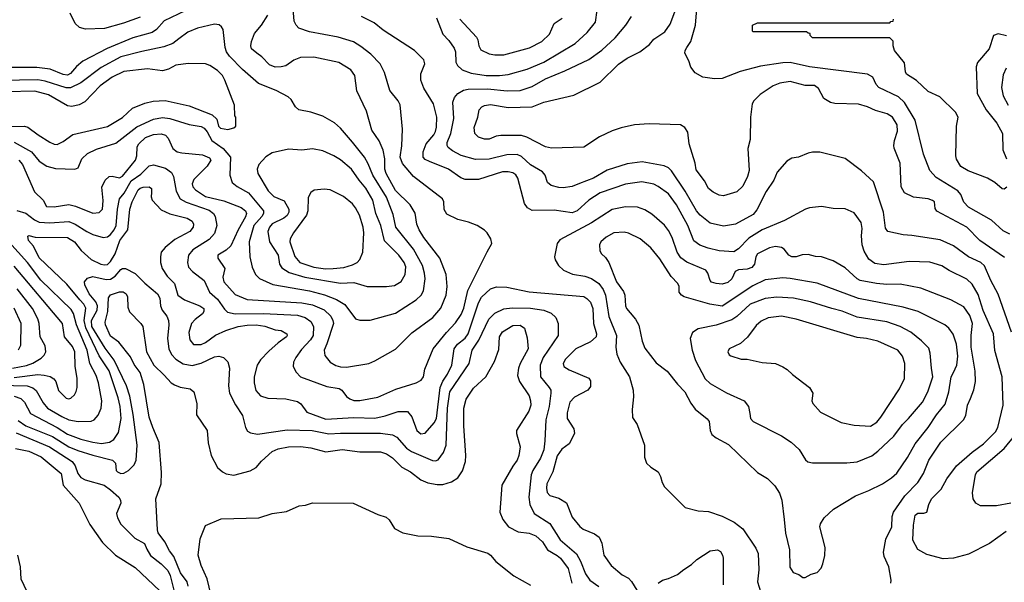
# Model space of a CAD drawing. Extents: x 997026 to 1115308, y 536381 to 619039.
# Tile 458 of 484: x 1086993 to 1093627, y 569262 to 573052. Entities that reach past the tile are written whole.
import ezdxf

# ---------------------------------------------------------------- set-up
doc = ezdxf.new("R2010")
doc.units = 0

msp = doc.modelspace()

# ---------------------------------------------------------------- linework, layer by layer
at = {"layer": '0CON20XD'}
for points in [[(1088155, 573133.1), (1087966.9, 573045), (1087915, 572985.5), (1087885.6, 572965), (1087755, 572928.6), (1087583.1, 572856.9), (1087417.4, 572772.6), (1087375, 572737.3), (1087335, 572688.2), (1087315, 572678), (1087285, 572683.5), (1087198.6, 572718.6), (1087108.6, 572728.6), (1086845, 572729.8)], [(1086973.6, 571766.4), (1087035, 571748.8), (1087093, 571703), (1087125, 571687.3), (1087195, 571683.3), (1087325, 571692.6), (1087366.4, 571675), (1087445.6, 571625.6), (1087485, 571604.7), (1087555, 571584), (1087585, 571589.7), (1087605, 571604.1), (1087630, 571635), (1087642.5, 571665), (1087650.8, 571775), (1087665.2, 571845), (1087696, 571884), (1087745, 571966.7), (1087808, 572012), (1087865, 572066.7), (1087895, 572074.6), (1087975, 572051.8), (1088015, 572022.9), (1088028.8, 571995), (1088047.1, 571897.1), (1088073.8, 571845), (1088115, 571821.9), (1088268.8, 571768.8), (1088298.5, 571745), (1088310.4, 571725), (1088321.1, 571665), (1088305, 571612.2), (1088269.7, 571570.3), (1088159.8, 571500.2), (1088131.1, 571465), (1088122.9, 571415), (1088130.9, 571385), (1088157.9, 571355), (1088235.3, 571295), (1088270.9, 571215), (1088325, 571168.5), (1088371.9, 571101.9), (1088392.4, 571082.4), (1088445, 571070.4), (1088635, 571073.4), (1088865, 571061.5), (1088916.2, 571046.2), (1088955, 571019.6), (1088972.7, 570985), (1088969.4, 570925), (1088951.3, 570895), (1088890.8, 570829.2), (1088854.5, 570775), (1088838.5, 570745), (1088835.6, 570715), (1088856.2, 570676.2), (1088885.4, 570645.4), (1089061.6, 570581.6), (1089145, 570567.3), (1089163.3, 570555), (1089194.2, 570514.2), (1089216.7, 570496.7), (1089245, 570487.1), (1089285, 570486.9), (1089405, 570508.7), (1089527.3, 570562.7), (1089665, 570605.5), (1089697.4, 570622.6), (1089714.4, 570645), (1089722.6, 570697.4), (1089779.5, 570835), (1089867.9, 570945), (1089929.4, 571010.6), (1089967.8, 571065), (1089985, 571108), (1090013.1, 571226.9), (1090143.1, 571486.9), (1090173.8, 571545), (1090168, 571575), (1090143.3, 571615), (1090124.1, 571634.1), (1090074.3, 571664.3), (1090017.4, 571687.4), (1089945, 571705.6), (1089871.4, 571741.4), (1089853.2, 571773.2), (1089851.4, 571825), (1089840.8, 571845), (1089645.9, 571995.9), (1089572.8, 572082.8), (1089557.3, 572125), (1089568.6, 572201.4), (1089572, 572315), (1089557.4, 572477.4), (1089543.1, 572505), (1089486.5, 572575), (1089451.1, 572695), (1089421.8, 572755), (1089359.6, 572819.6), (1089291, 572871), (1089241.5, 572901.5), (1089138.8, 572935), (1088945, 572968.9), (1088874.2, 572995), (1088854.7, 573014.7), (1088842.6, 573042.6), (1088835.4, 573125)], [(1091488, 572865), (1091514.6, 572905.4), (1091547.3, 573015), (1091555.6, 573125)], [(1086987.1, 572105), (1087011.5, 572075), (1087092.6, 571892.6), (1087152, 571835), (1087174.2, 571794.2), (1087225, 571791.5), (1087325, 571806.2), (1087368.8, 571795), (1087485, 571747.8), (1087527.6, 571752.4), (1087550.8, 571775), (1087555.5, 571834.5), (1087547.1, 571922.9), (1087568.6, 571971.4), (1087595, 571995.7), (1087615, 571997.1), (1087665, 571985.5), (1087685, 571997.7), (1087773.4, 572105), (1087782.4, 572135), (1087785.3, 572195), (1087795.9, 572215), (1087841.2, 572258.8), (1087895, 572279.2), (1087945, 572282.8), (1087975, 572274.6), (1087993.5, 572253.5), (1088024.8, 572184.8), (1088055, 572162), (1088085, 572154.2), (1088225, 572141.4), (1088271.9, 572121.9), (1088280.6, 572105), (1088256.1, 572063.9), (1088165.3, 571974.7), (1088155.5, 571945), (1088159.6, 571925), (1088177.8, 571905), (1088245, 571860.8), (1088367.9, 571832.1), (1088485, 571787.5), (1088513.5, 571765), (1088520.8, 571745), (1088515, 571722.9), (1088463.9, 571636.1), (1088415, 571528.9), (1088385, 571499.5), (1088328.8, 571465), (1088328.8, 571445), (1088376, 571375), (1088362.1, 571317.9), (1088367.8, 571285), (1088445, 571201.5), (1088525, 571166.7), (1088895, 571144), (1088965, 571131.1), (1089045, 571097.3), (1089088.2, 571055), (1089103.5, 571025), (1089106.4, 571005), (1089061.3, 570868.7), (1089043.6, 570825), (1089048.9, 570788.9), (1089084.2, 570745), (1089122.2, 570722.2), (1089155, 570712.5), (1089195, 570711.5), (1089345, 570736.5), (1089385, 570753.3), (1089525, 570833.1), (1089635, 570941.9), (1089776.9, 571045), (1089831.5, 571108.5), (1089865.4, 571195), (1089872.1, 571255), (1089866.5, 571335), (1089823.1, 571445), (1089715, 571584.4), (1089683.8, 571635), (1089667.7, 571675), (1089657.6, 571747.6), (1089624.7, 571804.8), (1089525, 571900.9), (1089462.4, 572015), (1089453.6, 572045), (1089452.8, 572115), (1089442.3, 572172.3), (1089415.4, 572235.4), (1089365, 572306.7), (1089330, 572435), (1089265, 572572.5), (1089250.8, 572675), (1089225, 572714), (1089142.4, 572762.4), (1088975, 572799.4), (1088885, 572797.3), (1088840.8, 572779.2), (1088785, 572741.4), (1088755, 572733.1), (1088715, 572732.2), (1088675, 572747.8), (1088625, 572800.6), (1088590, 572825), (1088554.2, 572855), (1088549.2, 572875), (1088554.4, 572905), (1088575, 572958), (1088623.1, 573015), (1088665, 573081.2)], [(1087805, 573069.3), (1087692.4, 573027.6), (1087565, 572993.1), (1087437, 572987), (1087395, 572999.2), (1087365.6, 573025.6), (1087334, 573095)], [(1093640, 569605), (1093526.9, 569523.1), (1093385, 569452), (1093285, 569424), (1093215, 569420), (1093105, 569448), (1093043.4, 569483.4), (1093010, 569545), (1093014.5, 569645.5), (1093026.2, 569715), (1093045, 569728), (1093085, 569726.7), (1093105.9, 569734.1), (1093118, 569785), (1093137.5, 569825), (1093201.4, 569888.6), (1093240.5, 569959.5), (1093304.7, 570045.3), (1093410.6, 570139.4), (1093487.5, 570195), (1093567.5, 570275), (1093583.6, 570305), (1093619.1, 570455), (1093613.1, 570645), (1093562.3, 570822.3), (1093553.1, 570935), (1093485, 571092.5), (1093449.9, 571199.9), (1093410.8, 571270.8), (1093375, 571302.9), (1093255, 571362.5), (1093205, 571394.5), (1093125, 571418.5), (1092985, 571422.7), (1092815, 571401.2), (1092755, 571408.5), (1092715, 571439.4), (1092682.4, 571492.4), (1092668.5, 571535), (1092664.5, 571595), (1092668.9, 571645), (1092662.9, 571685), (1092615, 571750), (1092555, 571777.5), (1092475, 571780.8), (1092395, 571794), (1092315, 571784.3), (1092286.7, 571775), (1092145, 571698.9), (1091995, 571636.2), (1091905, 571580), (1091835, 571508.5), (1091805, 571488.8), (1091705, 571495.6), (1091631.7, 571511.7), (1091575, 571532.5), (1091535, 571562.9), (1091494, 571665), (1091419.2, 571805), (1091365, 571878.2), (1091295, 571928.5), (1091264.7, 571944.7), (1091185, 571960), (1091075, 571944.6), (1090904.8, 571885.2), (1090826.7, 571835), (1090748.6, 571765), (1090715, 571750), (1090595, 571768.5), (1090445, 571766), (1090414.5, 571784.5), (1090393.2, 571813.2), (1090348.9, 571985), (1090336, 572006), (1090315, 572019.5), (1090285, 572027.1), (1090245, 572026.9), (1090085, 571975.6), (1089995, 571975.6), (1089965, 571985.6), (1089882.5, 572045), (1089755, 572097.3), (1089725, 572110.6), (1089711.9, 572125), (1089711.7, 572161.7), (1089731.5, 572215), (1089782.5, 572275), (1089795, 572298), (1089802.1, 572327.9), (1089802.9, 572395), (1089781.9, 572485), (1089715, 572591.2), (1089695.6, 572645), (1089695.9, 572685.9), (1089722.2, 572755), (1089715, 572782), (1089653.4, 572843.4), (1089441.3, 572981.3), (1089380.3, 573030.3), (1089295, 573072.9)], [(1089800.9, 573065), (1089844.4, 572955), (1089885, 572911.4), (1089919.5, 572859.5), (1089928.5, 572835), (1089932.2, 572765), (1089942.6, 572742.6), (1089975, 572713.5), (1090035, 572692.1), (1090135, 572674.7), (1090225, 572674.7)], [(1090765, 571948), (1090715, 571928.5), (1090655, 571919.1), (1090625, 571920.5), (1090573.3, 571935), (1090548.8, 571955), (1090532.5, 572005), (1090516, 572026), (1090435, 572074.7), (1090375, 572129.4), (1090345, 572144.2), (1090275, 572141.4), (1090155, 572112.4), (1090065, 572110.6), (1089967, 572137), (1089908.1, 572168.1), (1089880.7, 572190.7), (1089873.4, 572205), (1089874.1, 572225), (1089897.5, 572285), (1089917.4, 572385), (1089911.6, 572495), (1089923.2, 572526.8), (1089944.5, 572555), (1089982.4, 572577.6), (1090015, 572582.5), (1090145, 572586.5), (1090277.6, 572572.4), (1090365, 572574.7), (1090445, 572602.2), (1090535, 572654), (1090665, 572706.2), (1090827.6, 572782.4), (1090915, 572846.5), (1091005, 572928.9), (1091076, 573014), (1091115, 573073.8)], [(1093629.2, 571449.2), (1093463.1, 571565), (1093374.7, 571654.7), (1093172.7, 571762.7), (1093160.7, 571780.7), (1093156.7, 571825), (1093144.1, 571834.1), (1093114.3, 571844.3), (1093015, 571855.8), (1092955.6, 571885.6), (1092933.1, 571925), (1092926.1, 572086.1), (1092886, 572186), (1092882.1, 572205), (1092886.8, 572236.8), (1092908.3, 572301.7), (1092905.8, 572344.2), (1092874.2, 572395), (1092838.1, 572418.1), (1092759.7, 572439.7), (1092705.5, 572465.5), (1092645, 572482.5), (1092485, 572487.3), (1092455, 572494.4), (1092411.1, 572521.1), (1092375, 572587.5), (1092347.2, 572607.2), (1092285, 572609.4), (1092185, 572634.3), (1092115, 572624.3), (1092068.8, 572605), (1091982.1, 572547.9), (1091938.8, 572505), (1091927.5, 572485), (1091916.2, 572395), (1091913.8, 572245), (1091900, 572185), (1091907.1, 572035), (1091897.5, 571995), (1091865, 571930), (1091825, 571892), (1091735, 571864), (1091705, 571868.8), (1091665, 571888.8), (1091635, 571913.8), (1091607.2, 571967.2), (1091551.3, 572041.3), (1091544.3, 572085), (1091504.4, 572214.4), (1091493.8, 572295), (1091473.8, 572325), (1091445, 572342.5), (1091235, 572350.6), (1091135, 572342.9), (1091046.4, 572323.6), (1090985, 572302.5), (1090898.4, 572261.6), (1090795, 572192.5), (1090575, 572187.1), (1090535, 572195.8), (1090410.7, 572260.7), (1090375, 572271.8), (1090235, 572271.8), (1090203.6, 572266.4), (1090155, 572245.8), (1090125, 572246.2), (1090085, 572260), (1090060, 572285), (1090055.7, 572325), (1090079.2, 572395), (1090088.8, 572445), (1090106.7, 572465), (1090125, 572472.9), (1090165, 572480.4), (1090285, 572460.5), (1090445, 572463.5), (1090525, 572496.2), (1090726.9, 572543.1), (1090905, 572630), (1091028.6, 572751.4), (1091085, 572791.5), (1091172, 572835), (1091236.2, 572885), (1091265, 572920), (1091339.3, 572970.7), (1091375, 573022), (1091406.2, 573103.8)], [(1090225, 572674.7), (1090285, 572682.9), (1090412.6, 572717.4), (1090525, 572765.3), (1090735, 572891.5), (1090815.6, 572965), (1090873.1, 573035), (1090882.9, 573115)], [(1090255, 572814.6), (1090428.7, 572861.3), (1090511.4, 572905), (1090563.1, 572955), (1090594, 573025), (1090648.9, 573061.1)], [(1086955, 572227.1), (1087071.6, 572161.6), (1087125, 572098.7), (1087175.9, 572065.9), (1087235, 572049.4), (1087365, 572044.2), (1087387.3, 572052.7), (1087411.1, 572115), (1087449.3, 572150.7), (1087510.2, 572179.8), (1087639.7, 572220.3), (1087781.2, 572328.8), (1087895, 572381.4), (1087955, 572393.7), (1088005, 572386.9), (1088135, 572345.3), (1088215, 572331.7), (1088235, 572321.6), (1088255.4, 572295.4), (1088287.4, 572237.4), (1088363.8, 572183.8), (1088413.4, 572125), (1088409.2, 572005), (1088425.4, 571955.4), (1088458, 571928), (1088535, 571884.7), (1088636.1, 571765), (1088635.2, 571745), (1088625, 571726.8), (1088571.2, 571665), (1088538.6, 571555), (1088544, 571455), (1088558.8, 571385), (1088581.5, 571335), (1088608.8, 571308.8), (1088698.8, 571268.8), (1088944.7, 571225.3), (1089047.4, 571197.4), (1089126.6, 571166.6), (1089184, 571134), (1089255, 571035.7), (1089285, 571027.1), (1089355, 571026.9), (1089525, 571075.5), (1089665, 571163.8), (1089698.2, 571195), (1089714.1, 571225.9), (1089725.3, 571305), (1089720.8, 571345), (1089705.8, 571395), (1089645.3, 571505), (1089527.2, 571655), (1089509.9, 571739.9), (1089464.8, 571855), (1089371.6, 572005), (1089340.3, 572079.7), (1089316.2, 572125), (1089235.6, 572225.6), (1089155, 572320), (1089115, 572357.5), (1089035, 572401.4), (1088955, 572428.1), (1088873.8, 572445), (1088850.8, 572465), (1088822, 572515), (1088802.6, 572532.6), (1088722, 572575), (1088602.8, 572622.7), (1088495, 572716.2), (1088406.5, 572806.5), (1088386.7, 572835), (1088377.8, 572865), (1088364.5, 572984.5), (1088353.4, 573003.4), (1088336.5, 573016.5), (1088305, 573020.6), (1088191.2, 572995), (1088125, 572968.2), (1088065, 572923.5), (1088025, 572891.2), (1087965, 572868), (1087815, 572838.3), (1087675, 572800.7), (1087541.3, 572728.7), (1087405, 572626.4), (1087335, 572592.5), (1087305, 572591.7), (1087165, 572637.7), (1087115, 572646.6), (1086867.3, 572642.7)], [(1089958.5, 573055), (1090070, 572935), (1090079.4, 572915), (1090085.6, 572875), (1090099.4, 572849.4), (1090155, 572821.8), (1090195, 572814.7), (1090255, 572814.6)], [(1093645, 571923.8), (1093625, 571910), (1093612.3, 571912.3), (1093564.1, 571954.1), (1093513.3, 571985), (1093383.4, 572033.4), (1093335, 572063.3), (1093305, 572112.5), (1093300, 572135), (1093303.8, 572333.8), (1093316.2, 572395), (1093298.3, 572428.3), (1093191.7, 572531.7), (1093115, 572567.5), (1093035, 572642), (1092967.5, 572685), (1092960.7, 572700.7), (1092955, 572760), (1092886.7, 572845), (1092877.5, 572875), (1092877.5, 572907.5), (1092855, 572930), (1092335, 572930), (1092320, 572945), (1092318.3, 572958.3), (1092305, 572960), (1092295, 572970), (1091935, 572970), (1091930, 572975), (1091930, 573015), (1091965, 573030), (1092855, 573030), (1092861.7, 573038.3), (1092878.3, 573041.7), (1092880, 573055)], [(1093642.3, 572942.3), (1093585, 572956.2), (1093554.1, 572945.9), (1093526, 572855), (1093446.4, 572763.6), (1093436.7, 572735), (1093444.3, 572554.3), (1093503.8, 572443.8), (1093575.7, 572355), (1093615.8, 572285), (1093617.1, 572175), (1093642.2, 572115)], [(1093665, 571607.2), (1093620.3, 571630.3), (1093541, 571701), (1093385, 571788.4), (1093355, 571822.3), (1093333.1, 571873.1), (1093315, 571898.9), (1093167.8, 571987.8), (1093124.5, 572035), (1093082.9, 572145), (1093026.4, 572375), (1092955, 572494.6), (1092915, 572532.2), (1092781.4, 572595), (1092764.6, 572614.6), (1092740.6, 572665), (1092706.2, 572685), (1092314, 572734), (1092185, 572762.5), (1092135, 572761.9), (1091985, 572739.1), (1091847.6, 572702.4), (1091725, 572655.7), (1091675, 572652.9), (1091595, 572664), (1091544.2, 572694.2), (1091515, 572732.5), (1091502, 572775), (1091474.2, 572825), (1091475.8, 572845), (1091488, 572865)], [(1087893, 572503), (1087973.2, 572506.8), (1088135, 572472.1), (1088289.6, 572409.6), (1088320.9, 572380.9), (1088333.1, 572335), (1088345, 572320.8), (1088395, 572310.8), (1088436.1, 572323.9), (1088450, 572335), (1088450, 572395), (1088442.5, 572405), (1088440, 572475), (1088375.5, 572645), (1088358.5, 572675), (1088325, 572709.4), (1088275, 572742), (1088244.2, 572754.2), (1088127, 572757), (1088045, 572744.4), (1087995, 572718.1), (1087955, 572706.9), (1087855, 572719.6), (1087695, 572702), (1087616.9, 572665), (1087535.4, 572605), (1087431.2, 572498.8), (1087393, 572477), (1087345, 572467.5), (1087315, 572472.2), (1087187.1, 572545), (1087095, 572571), (1086905, 572565.8)], [(1093638.7, 572725), (1093618.8, 572681.2), (1093607.5, 572595), (1093619, 572539), (1093652.7, 572475)], [(1086731.5, 572328.5), (1087025, 572335.4), (1087048.3, 572328.3), (1087118.1, 572275), (1087195, 572226.7), (1087225, 572212.9), (1087245, 572211.4), (1087285, 572231.4), (1087351.2, 572278.8), (1087585, 572331.2), (1087685, 572392.9), (1087754, 572456), (1087835, 572489.1), (1087893, 572503)], [(1089335, 571253.3), (1089465, 571254.5), (1089518.1, 571261.9), (1089562.2, 571287.8), (1089590.5, 571335), (1089595, 571386.7), (1089582.5, 571415), (1089546.4, 571465), (1089451.5, 571561.5), (1089426.4, 571665), (1089391.4, 571745), (1089372.2, 571835), (1089325.6, 571915.6), (1089279.8, 571969.8), (1089228.5, 572045), (1089155, 572107.8), (1089110, 572135), (1089035, 572168.9), (1088965, 572181.9), (1088895, 572173.1), (1088805, 572178.9), (1088695, 572153.6), (1088651.2, 572128.8), (1088603.1, 572075), (1088593.1, 572045), (1088597.8, 572015), (1088667.7, 571897.7), (1088705, 571861.5), (1088775, 571831.9), (1088805.4, 571775), (1088806.8, 571755), (1088795, 571732.5), (1088772.9, 571715), (1088695, 571676.2), (1088676.2, 571655), (1088664.6, 571625), (1088675.4, 571555), (1088733.5, 571465), (1088743.3, 571405), (1088760.1, 571380.1), (1088808.3, 571348.3), (1088915, 571317.2), (1089155, 571275.9), (1089245, 571280.8), (1089335, 571253.3)], [(1093676.5, 570946.5), (1093585, 571202.5), (1093536.8, 571295), (1093494.4, 571394.4), (1093468.9, 571415), (1093385.7, 571454.3), (1093285, 571528.9), (1093195, 571567.7), (1093005, 571598.5), (1092945, 571602.1), (1092842.9, 571625), (1092827.3, 571647.3), (1092812.8, 571755), (1092745, 571960), (1092664.5, 572034.5), (1092555, 572116), (1092385, 572160), (1092335, 572159.2), (1092305, 572152), (1092240, 572125), (1092195, 572118.8), (1092160.9, 572099.1), (1092097.1, 572025), (1092075, 571971.2), (1092023.3, 571895), (1091958.9, 571771.1), (1091935, 571740.4), (1091815, 571673.9), (1091735, 571661.1), (1091645, 571680.7), (1091576.9, 571735), (1091552.2, 571765), (1091476.3, 571896.3), (1091385, 572032.7), (1091365, 572053.2), (1091335, 572067.8), (1091186.7, 572093.3), (1091085, 572081.1), (1090951.5, 572038.5), (1090858.1, 571985), (1090765, 571948)], [(1086956.2, 570516.2), (1086999.8, 570499.8), (1087025.4, 570475), (1087065, 570398.5), (1087245, 570305.2), (1087315, 570260.2), (1087405, 570226.2), (1087485, 570204.8), (1087545, 570197.1), (1087598, 570205), (1087626.3, 570223.6), (1087658.5, 570271.5), (1087675.8, 570365), (1087670.8, 570445), (1087657, 570505), (1087595, 570686.2), (1087528.3, 570788.3), (1087438, 570975), (1087428.2, 571025), (1087438.5, 571108.5), (1087425.2, 571135), (1087398.9, 571165), (1087310.7, 571270.7), (1087125, 571448.2), (1087085.9, 571525.9), (1087051.4, 571565), (1087046.7, 571593.3), (1087055, 571597.5), (1087097.2, 571587.2), (1087315, 571584.6), (1087361.5, 571555), (1087407.8, 571497.8), (1087475.3, 571435.3), (1087538.8, 571405), (1087565, 571399.6), (1087585, 571402.9), (1087605, 571422.2), (1087635.3, 571475), (1087667.9, 571565), (1087721.1, 571635), (1087734.7, 571774.7), (1087751.8, 571825), (1087791.1, 571905), (1087805, 571917.3), (1087825, 571923.3), (1087865, 571925.6), (1087882, 571915), (1087881.7, 571888.3), (1087878.8, 571858.8), (1087885.7, 571835), (1087945, 571771.4), (1088004.6, 571744.6), (1088121.2, 571715), (1088154.2, 571695), (1088164.4, 571675), (1088161.9, 571655), (1088138.6, 571625), (1088039.1, 571570.9), (1087972.1, 571517.9), (1087946.7, 571485), (1087940.5, 571455), (1087940.5, 571415), (1087952.5, 571375), (1087986.7, 571325), (1088036.9, 571275), (1088059.5, 571195), (1088103.4, 571163.4), (1088207.5, 571125), (1088233.1, 571105), (1088233.3, 571085), (1088225, 571069.2), (1088175, 571032.5), (1088151.4, 571005), (1088133.3, 570945), (1088139.4, 570895), (1088165, 570864.3), (1088215, 570864.5), (1088245, 570877.3), (1088312.5, 570927.5), (1088382.2, 570957.8)], [(1089053.6, 571373.6), (1089105, 571374.8), (1089176.6, 571383.4), (1089235, 571399.6), (1089265.7, 571415), (1089284.7, 571435.3), (1089305.4, 571485), (1089312.7, 571615), (1089307.8, 571655), (1089281.5, 571735), (1089256.2, 571785), (1089235, 571811.5), (1089175, 571860.9), (1089085, 571905.5), (1089045, 571909.5), (1088977, 571903), (1088953.6, 571886.4), (1088935.5, 571854.5), (1088935.3, 571765), (1088925.9, 571734.1), (1088836.7, 571615), (1088815.3, 571575), (1088814.1, 571555), (1088846.9, 571456.9), (1088880.9, 571415), (1088975, 571384.4), (1089053.6, 571373.6)], [(1092862.5, 569255), (1092864.1, 569275.9), (1092848.1, 569365), (1092817.1, 569435), (1092813.1, 569465), (1092828.3, 569551.7), (1092868.8, 569635), (1092872.3, 569705), (1092881.2, 569735), (1092956.4, 569843.6), (1093043.3, 569935), (1093081.8, 569995), (1093118.5, 570085), (1093199.5, 570205), (1093352.9, 570355), (1093368.1, 570385), (1093378.1, 570455), (1093399.6, 570500.4), (1093422.6, 570557.4), (1093432.1, 570615), (1093430.4, 570685), (1093402.9, 570845), (1093402.7, 570925), (1093411.6, 571005), (1093395, 571059.4), (1093355, 571117.8), (1093266, 571165), (1093065, 571242.5), (1092925, 571270), (1092835, 571268), (1092765, 571274.1), (1092656.2, 571295), (1092635, 571306.7), (1092555, 571381.1), (1092475, 571428.1), (1092395, 571453.1), (1092355, 571455.7), (1092305, 571469.2), (1092265, 571467.1), (1092225, 571454.6), (1092195, 571453.6), (1092175, 571464.4), (1092144.7, 571504.7), (1092126, 571516), (1092085, 571523.3), (1092045.7, 571514.3), (1091964.4, 571475), (1091951.9, 571455), (1091942.9, 571405), (1091925, 571383.1), (1091895, 571371.5), (1091835, 571365.6), (1091813.3, 571355), (1091792, 571305), (1091765, 571281.5), (1091725, 571270.4), (1091684.7, 571274.7), (1091655, 571284.4), (1091645, 571294.2), (1091630, 571345), (1091615.3, 571365.3), (1091487.4, 571417.4), (1091448.3, 571448.3), (1091423.7, 571485), (1091389.2, 571585), (1091365, 571631.9), (1091336.4, 571666.4), (1091252.1, 571742.1), (1091205, 571771.8), (1091155, 571789.1), (1091075, 571790.8), (1090985, 571772.5), (1090845, 571683.4), (1090631.2, 571568.8), (1090614.3, 571545), (1090596.7, 571455), (1090601.2, 571435), (1090624, 571395), (1090656, 571365), (1090717.4, 571337.4), (1090800, 571325), (1090845, 571308.5), (1090895, 571274.6), (1090925.2, 571235.2), (1090939.8, 571195), (1090962.8, 571052.8), (1091014.1, 570925), (1091010, 570845), (1091017.4, 570797.4), (1091038.5, 570745), (1091101.2, 570645), (1091126.7, 570556.7), (1091128.7, 570511.3), (1091120, 570425), (1091121.7, 570371.7), (1091153.3, 570325), (1091203.3, 570185), (1091203.8, 570105), (1091216.7, 570065), (1091245, 570036.7), (1091293.8, 570005), (1091311.2, 569975), (1091321.2, 569935), (1091336.7, 569905), (1091476.4, 569766.4), (1091565, 569742), (1091635, 569739.2), (1091725, 569707.5), (1091806.7, 569666.7), (1091865, 569620.8), (1091952, 569492), (1091968.6, 569455), (1091973.1, 569345), (1091963.8, 569265), (1091998.1, 569158.1)], [(1092285, 569293.3), (1092325, 569317.5), (1092365, 569327.5), (1092393.6, 569356.4), (1092403.3, 569385), (1092417.7, 569442.3), (1092420, 569495), (1092383.8, 569635), (1092388.8, 569655), (1092413.3, 569695), (1092475.6, 569754.4), (1092625, 569843.1), (1092715, 569879.4), (1092806.2, 569925), (1092867.5, 569965), (1092902.4, 569997.6), (1092975, 570102), (1093025.9, 570194.1), (1093115, 570304.5), (1093169.4, 570390.6), (1093229.2, 570460.8), (1093254.1, 570544.1), (1093269.7, 570645), (1093284.1, 570675.9), (1093308.1, 570725), (1093314.3, 570785), (1093305.2, 570865.2), (1093283.5, 570933.5), (1093253.8, 570973.8), (1093225.3, 570995.3), (1093046, 571085), (1092945, 571115.4), (1092645, 571172.7), (1092365, 571276.9), (1092185, 571309.3), (1092135, 571313.3), (1092015, 571298.6), (1091932, 571258), (1091725, 571121.8), (1091643.3, 571135), (1091470, 571185), (1091451.2, 571195), (1091436.7, 571215), (1091436.2, 571255), (1091426.7, 571275), (1091382.4, 571322.4), (1091305, 571440.8), (1091245, 571514.3), (1091174, 571575), (1091095, 571613.3), (1091065, 571619.5), (1090995, 571615.5), (1090945, 571586.7), (1090908, 571555), (1090900, 571535), (1090902, 571495), (1090912, 571475), (1090939.4, 571449.4), (1090963.1, 571415), (1091015, 571286.2), (1091060.2, 571220.2), (1091070, 571195), (1091073.7, 571123.7), (1091081.4, 571105), (1091106.3, 571076.3), (1091142.5, 571035), (1091164.4, 570994.4), (1091187.1, 570885), (1091205, 570838.8), (1091281.1, 570741.1), (1091355, 570684.2), (1091425.5, 570595.5), (1091475.5, 570545.5), (1091515, 570468.8), (1091545, 570427.5), (1091625, 570363.3), (1091638, 570345), (1091644.2, 570285), (1091657, 570257), (1091684.5, 570234.5), (1091769.3, 570189.3), (1091965, 570001.2), (1092031.7, 569961.7), (1092081.7, 569911.7), (1092111.9, 569861.9), (1092128.6, 569815), (1092144.5, 569685.5), (1092152.5, 569592.5), (1092179.5, 569479.5), (1092182.7, 569362.7), (1092205, 569326.7), (1092243.6, 569313.6), (1092270, 569295), (1092285, 569293.3)], [(1086765, 570592.8), (1087044.2, 570584.2), (1087081, 570571), (1087104.8, 570554.8), (1087150.5, 570470.5), (1087181.1, 570435), (1087277.5, 570377.5), (1087325, 570355.3), (1087386.1, 570343.9), (1087475, 570348.1), (1087495, 570357.1), (1087522.2, 570387.8), (1087541.2, 570435), (1087547.1, 570485), (1087524.7, 570605), (1087507.6, 570655), (1087466.6, 570736.6), (1087447.7, 570825), (1087376.7, 570995), (1087355, 571073.1), (1087339.8, 571099.8), (1087135, 571296), (1087045, 571415.9), (1086920.3, 571555)], [(1086955, 570641), (1087115, 570660.4), (1087157.7, 570657.7), (1087197.7, 570647.7), (1087223, 570633), (1087235.4, 570615.4), (1087255, 570554.2), (1087305, 570501.1), (1087325, 570497.8), (1087337.4, 570502.6), (1087361.4, 570525), (1087373.7, 570546.3), (1087379.5, 570575), (1087379.1, 570635), (1087366.9, 570716.9), (1087363.9, 570815), (1087349.5, 570849.5), (1087294.6, 570915), (1087280.4, 571005), (1086955, 571390.9)], [(1086982.5, 570352.5), (1087035, 570315.9), (1087215, 570244.1), (1087324.9, 570174.9), (1087385, 570150), (1087485, 570117.1), (1087618.8, 570085), (1087638, 570065), (1087644, 570015), (1087652, 570005), (1087675, 569995.6), (1087695, 569997.8), (1087726.2, 570015), (1087765, 570053.8), (1087777.8, 570085), (1087783.7, 570186.3), (1087757.8, 570392.2), (1087735.6, 570515), (1087712.5, 570585), (1087629.1, 570759.1), (1087568.4, 570838.4), (1087479.2, 570985), (1087476, 571025), (1087514.1, 571095), (1087516.8, 571125), (1087505, 571150), (1087461.6, 571205), (1087432.5, 571265), (1087429.7, 571285), (1087449.5, 571310.5), (1087485, 571321.1), (1087575, 571302.2), (1087605, 571303.3), (1087636.4, 571323.6), (1087675, 571369.6), (1087685, 571376.2), (1087705, 571376.4), (1087770.9, 571340.9), (1087835.7, 571275.7), (1087920.5, 571205), (1087936.4, 571175), (1087942.5, 571125), (1087953.5, 571095), (1087984.3, 571054.3), (1087995.9, 571025), (1087998.6, 570995), (1087989.5, 570905), (1087997.4, 570835), (1088015.9, 570795.9), (1088045, 570763.9), (1088095, 570734.1), (1088155, 570722.6), (1088215, 570736.9), (1088305, 570779.4), (1088335, 570786.1), (1088365.9, 570775.9), (1088396, 570746), (1088407.1, 570705), (1088399.6, 570585), (1088406.4, 570535), (1088446.3, 570456.3), (1088493.8, 570385), (1088514.6, 570304.6), (1088528.9, 570278.9), (1088548.3, 570268.3), (1088595, 570258.5), (1088795, 570289.2), (1088963.4, 570283.4), (1089075, 570261.4), (1089155, 570266.6), (1089425, 570265.2), (1089505, 570254.7), (1089535, 570239.3), (1089599.6, 570165), (1089631.9, 570141.9), (1089775, 570083.2), (1089795, 570080), (1089812.9, 570087.1), (1089848.2, 570135), (1089865.3, 570185), (1089875.2, 570435.2), (1089891.1, 570545), (1090021.5, 570735), (1090042.3, 570825), (1090087.5, 570892.5), (1090154.1, 571035), (1090195, 571075.4), (1090255, 571103.4), (1090310.1, 571109.9), (1090435, 571108.4), (1090525.2, 571095.2), (1090573.6, 571073.6), (1090605.6, 571045), (1090622.1, 571005), (1090620.8, 570925), (1090519.4, 570775), (1090499.4, 570725), (1090502.7, 570645), (1090560.7, 570575), (1090570.7, 570555), (1090572.2, 570535), (1090559.5, 570445), (1090537.6, 570355), (1090532.2, 570215), (1090523.4, 570155), (1090502.1, 570097.9), (1090450.7, 570015), (1090439.7, 569985), (1090423.8, 569835), (1090429.2, 569785), (1090460, 569725), (1090565, 569657.8), (1090635, 569546.9), (1090744.5, 569454.5), (1090771.6, 569405), (1090805, 569318.1), (1090834.6, 569275), (1090894.5, 569234.5)], [(1086945, 570705.2), (1087038.1, 570721.9), (1087081.2, 570738.8), (1087137.6, 570772.4), (1087158.4, 570791.6), (1087169.2, 570815), (1087164.7, 570855), (1087131.3, 570915), (1087124.7, 571004.7), (1087115.6, 571035.6), (1087079.2, 571105), (1086975, 571239.1)], [(1088127.8, 569235), (1088120.6, 569265), (1088075.7, 569325), (1088031.2, 569435), (1088003, 569473), (1087971.2, 569535), (1087926.7, 569595), (1087921.2, 569615), (1087910, 569825), (1087945.6, 569925), (1087947.6, 570002.4), (1087933.1, 570203.1), (1087889.5, 570305), (1087865, 570373.3), (1087830, 570595), (1087804.4, 570674.4), (1087765, 570728.8), (1087739.8, 570779.8), (1087659.8, 570879.8), (1087605, 570920.6), (1087570.5, 570995), (1087569.1, 571015), (1087587.6, 571085), (1087591.9, 571178.1), (1087605, 571197.9), (1087665, 571219.3), (1087689.1, 571219.1), (1087709.5, 571205), (1087719.5, 571185), (1087722.5, 571115), (1087732.8, 571082.8), (1087810, 571005), (1087822.5, 570985), (1087847.5, 570815), (1087895.8, 570725), (1087966.7, 570656.7), (1088014.6, 570604.6), (1088035, 570591.4), (1088075, 570575.7), (1088142.5, 570565), (1088165.6, 570545.6), (1088186.8, 570466.8), (1088185, 570390), (1088256, 570285), (1088262.3, 570202.3), (1088284, 570115), (1088325.9, 570035.9), (1088360, 570005), (1088383, 569993), (1088435.8, 569984.2), (1088545, 570012), (1088585.6, 570034.4), (1088622, 570078), (1088695, 570143.1), (1088735, 570161.5), (1088804.7, 570175.3), (1088885.4, 570175.4), (1088955, 570166.5), (1089055, 570140.5), (1089165, 570156.4), (1089285, 570140.5), (1089425, 570140), (1089465, 570126.7), (1089505, 570099.4), (1089567.5, 570037.5), (1089625.7, 570005), (1089695, 569952.5), (1089742.6, 569932.6), (1089805, 569920), (1089845, 569921.5), (1089902, 569938), (1089945.4, 569964.6), (1089977.2, 570012.8), (1089997.5, 570075), (1089999.5, 570115), (1089984.6, 570315.4), (1089984.6, 570434.6), (1090000.5, 570495), (1090050.4, 570569.6), (1090133.3, 570645), (1090192, 570748), (1090220.2, 570829.8), (1090226.4, 570915), (1090245, 570947.8), (1090315, 570991.5), (1090365, 570993.3), (1090394.4, 570974.4), (1090411.7, 570908.3), (1090419.4, 570835), (1090364.5, 570735), (1090353.3, 570705), (1090346.7, 570655), (1090360, 570615), (1090425, 570518.8), (1090435.5, 570485), (1090436.4, 570455), (1090423.1, 570415), (1090340, 570285), (1090339.4, 570265), (1090364.3, 570175), (1090356.5, 570115), (1090345.6, 570085), (1090314.5, 570045), (1090240.8, 569915), (1090227.1, 569735), (1090248.6, 569685), (1090285.5, 569635.5), (1090352, 569602), (1090425, 569593.3), (1090470, 569575), (1090515, 569534.2), (1090550, 569480), (1090615, 569442.9), (1090637.3, 569425), (1090689.1, 569355), (1090713.8, 569255)], [(1088382.2, 570957.8), (1088465, 570984), (1088525, 570994.6), (1088585.3, 570995.3), (1088645, 570986.9), (1088715, 570962.9), (1088755, 570957.1), (1088792, 570935), (1088796, 570925), (1088791.2, 570915), (1088734.6, 570875.4), (1088670.9, 570819.1), (1088615, 570760.8), (1088593.3, 570725), (1088572.5, 570645), (1088573.3, 570605), (1088585, 570553.8), (1088615, 570517.5), (1088665, 570503.1), (1088785, 570497.3), (1088865, 570480), (1088888.1, 570465), (1088928.2, 570408.2), (1089055, 570360.3), (1089245, 570370.8), (1089385, 570367.8), (1089455, 570382.3), (1089542.7, 570412.7), (1089605, 570412), (1089635, 570376.7), (1089669.2, 570285), (1089695, 570262.9), (1089725, 570265.8), (1089786.4, 570335), (1089802.2, 570365), (1089826.6, 570573.4), (1089843.2, 570616.8), (1089875.2, 570664.8), (1089904.7, 570725), (1089920.5, 570835), (1089941.8, 570865), (1089993.4, 570906.6), (1090014.8, 570935), (1090085, 571144.2), (1090105, 571182.9), (1090165, 571238.6), (1090205, 571252.9), (1090275, 571250), (1090425, 571219.2), (1090795, 571186.4), (1090815, 571174.5), (1090838.1, 571148.1), (1090854.7, 571105), (1090860, 571005), (1090879.6, 570935), (1090877.5, 570915), (1090839.1, 570880.9), (1090740, 570835), (1090671.2, 570765), (1090654, 570735), (1090660, 570715), (1090695, 570692), (1090827.3, 570637.3), (1090839.3, 570619.3), (1090839.3, 570580.7), (1090820, 570555), (1090731.1, 570508.9), (1090700.5, 570475), (1090682.7, 570402.7), (1090681.4, 570365), (1090725.8, 570295), (1090732, 570265), (1090696.2, 570195), (1090645, 570157.5), (1090615, 570114.2), (1090584, 570006), (1090544.5, 569925), (1090541.5, 569895), (1090547.4, 569867.4), (1090565, 569845.8), (1090625, 569828), (1090677, 569797), (1090715, 569700), (1090766.8, 569636.8), (1090789.7, 569619.7), (1090865, 569588), (1090896.2, 569565), (1090916.2, 569525), (1090928.8, 569445), (1090978.8, 569375), (1091052.5, 569312.5), (1091095, 569290), (1091115, 569268), (1091169.6, 569179.6)], [(1092565, 570066.4), (1092635, 570073.8), (1092735, 570112.9), (1092775.8, 570144.2), (1092882.9, 570245), (1092940.4, 570325), (1092982.5, 570365), (1093075.5, 570475), (1093112.5, 570545), (1093146.5, 570645), (1093135.6, 570705), (1093128.5, 570805), (1093117.8, 570837.8), (1093069.2, 570889.1), (1092996.2, 570946.2), (1092925, 570984), (1092835, 571017.1), (1092635, 571047.1), (1092535, 571087.5), (1092464, 571105), (1092321.7, 571151.7), (1092206.2, 571176.2), (1092095, 571182.9), (1092015, 571173.1), (1091915, 571134.7), (1091825, 571051.1), (1091790.8, 571029.2), (1091685.3, 570994.7), (1091565, 570969.5), (1091525.4, 570944.6), (1091511.1, 570905), (1091523.5, 570825), (1091547.1, 570755), (1091612.5, 570632.5), (1091645, 570600.4), (1091755, 570536.9), (1091873.7, 570483.7), (1091904.3, 570445), (1091911.9, 570398.1), (1091917.1, 570365), (1091934.6, 570344.6), (1092125, 570249.4), (1092192, 570205), (1092245.5, 570155.5), (1092287, 570087), (1092303.2, 570073.2), (1092335, 570067.5), (1092565, 570066.4)], [(1086985, 570828.1), (1087000.9, 570859.1), (1087002.5, 571005), (1086955, 571108.1)], [(1092725, 570314.2), (1092768.6, 570341.4), (1092796.1, 570373.9), (1092920, 570565), (1092955.5, 570635), (1092956.5, 570735), (1092940.6, 570785), (1092908.8, 570825), (1092775, 570885.6), (1092697.5, 570905), (1092635, 570911.8), (1092225, 571033.5), (1092125, 571053.6), (1092035, 571043.5), (1091988.3, 571021.7), (1091955, 570990.8), (1091897.6, 570912.4), (1091849.3, 570870.7), (1091773.3, 570835), (1091763.6, 570813.6), (1091772.5, 570795), (1091785, 570786.7), (1091855, 570763.8), (1091895, 570763.8), (1091995, 570742.5), (1092085, 570736), (1092134.2, 570714.2), (1092165, 570696.2), (1092200.9, 570660.9), (1092313.8, 570575), (1092336.2, 570535), (1092331.2, 570485), (1092336.4, 570466.4), (1092388.3, 570408.3), (1092528.8, 570338.8), (1092615, 570320), (1092725, 570314.2)], [(1086969.3, 570269.3), (1087193.6, 570173.6), (1087346.9, 570075), (1087366.8, 570046.8), (1087385, 569993.6), (1087405, 569967.8), (1087435, 569952.6), (1087561.4, 569915), (1087605.3, 569885.3), (1087660, 569835), (1087672, 569815), (1087674, 569795), (1087646, 569725), (1087652.5, 569695), (1087675, 569653.3), (1087769.2, 569559.2), (1087833.9, 569523.9), (1087848.8, 569485), (1087875, 569441.2), (1087946.7, 569385), (1087990.9, 569340.9), (1088006.8, 569306.8), (1088045.6, 569155)], [(1093670.8, 569795), (1093575, 569776.9), (1093467.3, 569777.3), (1093435.7, 569795), (1093418.1, 569825), (1093413.1, 569865), (1093423.5, 569935), (1093432.1, 569985), (1093442.7, 570005), (1093626.8, 570163.2), (1093698.5, 570251.5)], [(1086965, 570162.9), (1087055, 570144.2), (1087137.4, 570107.4), (1087271.9, 569995), (1087286.7, 569915), (1087394.4, 569795), (1087465, 569650.8), (1087550.6, 569530.6), (1087637.3, 569445), (1087771.3, 569361.3), (1087936.8, 569205)], [(1088282, 569172), (1088256.8, 569285), (1088214.7, 569375), (1088195.4, 569445), (1088208.5, 569555), (1088245, 569643.3), (1088349.7, 569690.3), (1088605, 569695.7), (1088695, 569724.3), (1088791.2, 569738.8), (1088875, 569776), (1088917.7, 569782.3), (1088965, 569796.2), (1089240, 569795), (1089405, 569718), (1089461.2, 569701.2), (1089482.3, 569682.3), (1089518.8, 569625), (1089575, 569595.8), (1089675, 569574.3), (1089767.3, 569572.7), (1089885, 569555.7), (1090005, 569500), (1090147.2, 569457.2), (1090165.4, 569445.4), (1090200.9, 569400.9), (1090322, 569305), (1090435, 569242)], [(1091294.1, 569255.9), (1091324.1, 569275.9), (1091365, 569286.7), (1091425, 569313.8), (1091468.3, 569348.3), (1091519.1, 569380.9), (1091555, 569416), (1091645, 569473.3), (1091695, 569480), (1091715, 569470), (1091729.2, 569445), (1091732.5, 569425), (1091732.9, 569245)], [(1087064, 569155), (1087001.7, 569281.7), (1086998.9, 569365), (1086981.2, 569445)]]:
    msp.add_lwpolyline(points, dxfattribs=at)

doc.saveas('drawing.dxf')
